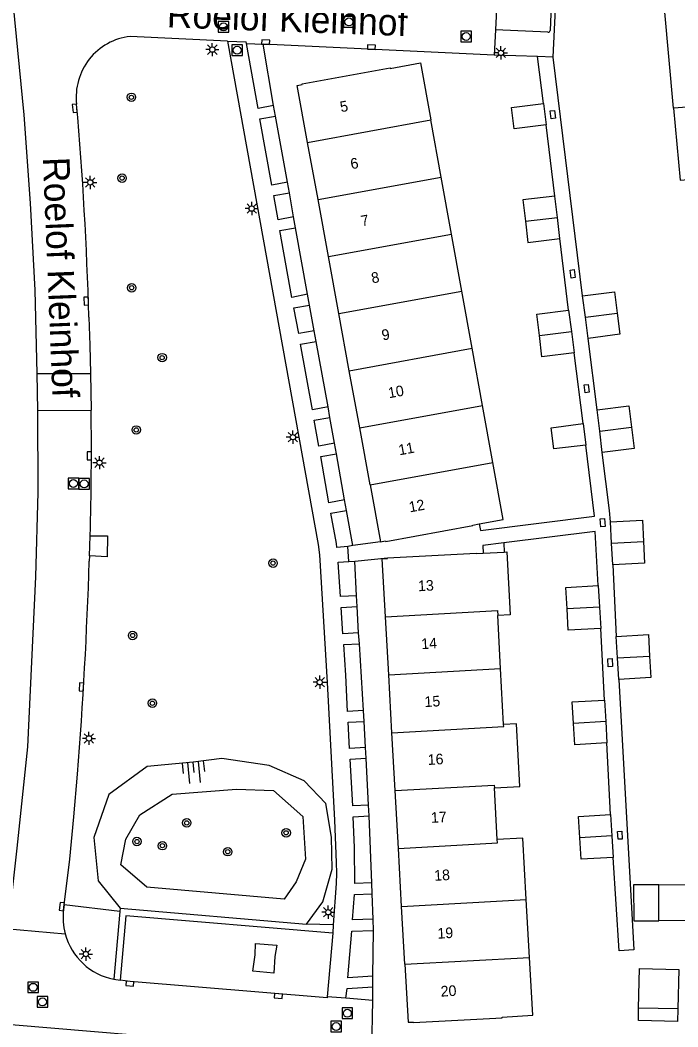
# Model space of a CAD drawing. Extents: x 132994 to 136000, y 393499 to 395512.
# Drawn here: x 133040.8 to 133102.9, y 394417.2 to 394512.1 of the extents above; entities that cross this region are included whole.
import ezdxf

# ---------------------------------------------------------------- set-up
doc = ezdxf.new("R2010")
doc.units = 0
for name, color, linetype in [('gg-afsc-hekwerk', 7, 'Continuous'), ('gg-anno-huisnummerreeks BGT', 7, 'Continuous'), ('gg-anno-openbare ruimte label', 7, 'Continuous'), ('gg-bbg-bijgebouw', 7, 'Continuous'), ('gg-bbg-gedigitaliseerde bijgebouw', 7, 'Continuous'), ('gg-bbg-hoofdgebouw', 7, 'Continuous'), ('gg-bbg-lage trafo', 7, 'Continuous'), ('gg-bbg-luifel en loopbrug', 7, 'Continuous'), ('gg-bbg-tussenscheiding', 7, 'Continuous'), ('gg-knt-bovenkant onderkant talud', 7, 'Continuous'), ('gg-knt-verharding', 7, 'Continuous'), ('gg-knt-verharding nz', 7, 'Continuous'), ('gt-grn-groengrens', 7, 'Continuous'), ('gt-grn-weggrens', 7, 'Continuous'), ('gt-symb-boom', 7, 'Continuous'), ('gt-symb-kolk', 7, 'Continuous'), ('gt-symb-kolk center center', 7, 'Continuous'), ('gt-symb-lichtmast', 7, 'Continuous'), ('gt-symb-rioolschacht', 7, 'Continuous'), ('gt-symb-talud symbool', 7, 'Continuous')]:
    doc.layers.add(name, color=color, linetype=linetype)

# ---------------------------------------------------------------- blocks, each defined once
blk = doc.blocks.new('gt0-LMAST')
at = {"layer": 'gt-symb-lichtmast'}
for p, q in [((-0.182, 0.173), (-0.447, 0.438)), ((-0.005, 0.246), (-0.005, 0.621)), ((0.172, 0.173), (0.437, 0.438)), ((-0.255, -0.004), (-0.63, -0.004)), ((-0.182, -0.181), (-0.447, -0.446)), ((-0.005, -0.254), (-0.005, -0.629)), ((0.437, -0.446), (0.172, -0.181)), ((0.245, -0.004), (0.62, -0.004))]:
    blk.add_line(p, q, dxfattribs=at)
blk.add_circle((-0.005, -0.004), 0.25, dxfattribs=at)
blk = doc.blocks.new('gt0-KOLK')
at = {"layer": 'gt-symb-kolk'}
blk.add_lwpolyline([(0, 0), (0.375, 0), (0.375, 0.4), (-0.375, 0.4), (-0.375, 0), (0, 0)], dxfattribs=at)
blk = doc.blocks.new('gt0-RS')
at = {"layer": 'gt-symb-rioolschacht'}
blk.add_lwpolyline([(-0.5, -0.5), (0.5, -0.5), (0.5, 0.5), (-0.5, 0.5)], close=True, dxfattribs=at)
blk.add_circle((0, 0), 0.375, dxfattribs=at)
blk = doc.blocks.new('gt0-BOOM')
at = {"layer": 'gt-symb-boom'}
for radius in [0.4, 0.2]:
    blk.add_circle((0, 0), radius, dxfattribs=at)
blk = doc.blocks.new('gt0-KOLKCC')
at = {"layer": 'gt-symb-kolk center center'}
blk.add_lwpolyline([(-0.375, 0.2), (0.375, 0.2), (0.375, -0.2), (-0.375, -0.2)], close=True, dxfattribs=at)
blk = doc.blocks.new('gt0-TALUD_1')
at = {"layer": 'gt-symb-talud symbool'}
for p, q in [((-1, -1), (-1, 0)), ((-0.5, -2), (-0.5, 0)), ((0, -1), (0, 0)), ((0.5, -2), (0.5, 0)), ((1, -1), (1, 0))]:
    blk.add_line(p, q, dxfattribs=at)

msp = doc.modelspace()

# ---------------------------------------------------------------- linework, layer by layer
at = {"layer": 'gg-afsc-hekwerk'}
for p, q in [((133090.192, 394504.217), (133089.628, 394508.621)), ((133093.871, 394486.091), (133091.083, 394508.56)), ((133091.238, 394495.496), (133090.446, 394502.202)), ((133092.551, 394484.735), (133091.732, 394491.48)), ((133095.229, 394475.358), (133094.382, 394482.089)), ((133093.912, 394474.061), (133093.062, 394480.722)), ((133086.435, 394462.826), (133086.482, 394461.96)), ((133096.702, 394460.771), (133097.032, 394454.008)), ((133095.926, 394448.03), (133095.573, 394454.769)), ((133096.51, 394437.246), (133096.166, 394443.993))]:
    msp.add_line(p, q, dxfattribs=at)
for points in [[(133091.083, 394508.56), (133092.539, 394538.454), (133088.577, 394538.6)], [(133084.124, 394464.623), (133084.236, 394464.009), (133094.994, 394465.335), (133094.17, 394472.04)], [(133096.484, 394464.812), (133096.414, 394465.886), (133095.726, 394471.349)], [(133095.33, 394458.81), (133095.064, 394463.889), (133086.435, 394462.826)], [(133097.274, 394449.978), (133098.696, 394424.507), (133097.304, 394424.421), (133096.76, 394433.208)]]:
    msp.add_lwpolyline(points, dxfattribs=at)
at = {"layer": 'gg-bbg-bijgebouw'}
for p, q in [((133090.192, 394504.217), (133090.446, 394502.202)), ((133091.485, 394493.488), (133091.238, 394495.496)), ((133088.469, 394493.117), (133088.716, 394491.109)), ((133091.732, 394491.48), (133091.485, 394493.488)), ((133088.716, 394491.109), (133091.732, 394491.48)), ((133093.871, 394486.091), (133096.88, 394486.475)), ((133096.88, 394486.475), (133097.136, 394484.473)), ((133094.127, 394484.09), (133093.871, 394486.091)), ((133089.544, 394484.366), (133092.551, 394484.735)), ((133089.791, 394482.359), (133089.544, 394484.366)), ((133092.551, 394484.735), (133092.807, 394482.729)), ((133094.382, 394482.089), (133094.127, 394484.09)), ((133092.807, 394482.729), (133093.062, 394480.722)), ((133095.229, 394475.358), (133098.241, 394475.732)), ((133095.478, 394473.354), (133095.229, 394475.358)), ((133098.241, 394475.732), (133098.49, 394473.729)), ((133093.912, 394474.061), (133094.17, 394472.04)), ((133095.726, 394471.349), (133095.478, 394473.354)), ((133096.593, 394462.792), (133096.484, 394464.812)), ((133096.702, 394460.771), (133096.593, 394462.792)), ((133092.294, 394458.641), (133095.33, 394458.81)), ((133095.33, 394458.81), (133095.452, 394456.79)), ((133092.407, 394456.62), (133092.294, 394458.641)), ((133095.452, 394456.79), (133095.573, 394454.769)), ((133097.153, 394451.993), (133097.032, 394454.008)), ((133097.274, 394449.978), (133097.153, 394451.993)), ((133095.926, 394448.03), (133096.046, 394446.012)), ((133096.046, 394446.012), (133096.166, 394443.993)), ((133093.49, 394437.068), (133096.51, 394437.246)), ((133093.609, 394435.049), (133093.49, 394437.068)), ((133096.51, 394437.246), (133096.635, 394435.227)), ((133096.635, 394435.227), (133096.76, 394433.208))]:
    msp.add_line(p, q, dxfattribs=at)
for points in [[(133090.446, 394502.202), (133087.43, 394501.822), (133087.176, 394503.837), (133090.192, 394504.217)], [(133091.238, 394495.496), (133088.222, 394495.125), (133088.469, 394493.117)], [(133097.136, 394484.473), (133097.391, 394482.47), (133094.382, 394482.089)], [(133093.062, 394480.722), (133090.037, 394480.351), (133089.791, 394482.359)], [(133094.17, 394472.04), (133091.144, 394471.681), (133090.889, 394473.675), (133093.912, 394474.061)], [(133098.49, 394473.729), (133098.738, 394471.725), (133095.726, 394471.349)], [(133096.484, 394464.812), (133099.51, 394464.975), (133099.612, 394462.954)], [(133099.612, 394462.954), (133099.715, 394460.933), (133096.702, 394460.771)], [(133095.573, 394454.769), (133092.519, 394454.599), (133092.407, 394456.62)], [(133097.032, 394454.008), (133100.066, 394454.19), (133100.181, 394452.175)], [(133100.181, 394452.175), (133100.296, 394450.159), (133097.274, 394449.978)], [(133093.014, 394445.83), (133092.894, 394447.85), (133095.926, 394448.03)], [(133096.166, 394443.993), (133093.134, 394443.809), (133093.014, 394445.83)], [(133096.76, 394433.208), (133093.728, 394433.029), (133093.609, 394435.049)]]:
    msp.add_lwpolyline(points, dxfattribs=at)
at = {"layer": 'gg-bbg-gedigitaliseerde bijgebouw'}
for p, q in [((133101.063, 394427.248), (133101.047, 394430.625)), ((133102.849, 394418.943), (133099.15, 394419.024))]:
    msp.add_line(p, q, dxfattribs=at)
for points in [[(133101.047, 394430.625), (133098.671, 394430.614), (133098.686, 394427.237), (133101.063, 394427.248)], [(133102.849, 394418.943), (133102.823, 394417.768), (133099.124, 394417.849), (133099.15, 394419.024)]]:
    msp.add_lwpolyline(points, dxfattribs=at)
at = {"layer": 'gg-bbg-hoofdgebouw'}
for p, q in [((133080.519, 394497.284), (133079.544, 394502.659)), ((133068.924, 394495.167), (133067.942, 394500.541)), ((133081.493, 394491.908), (133080.519, 394497.284)), ((133069.906, 394489.793), (133068.924, 394495.167)), ((133082.467, 394486.533), (133081.493, 394491.908)), ((133070.888, 394484.419), (133069.906, 394489.793)), ((133083.442, 394481.157), (133082.467, 394486.533)), ((133071.87, 394479.045), (133070.888, 394484.419)), ((133084.416, 394475.781), (133083.442, 394481.157)), ((133072.852, 394473.671), (133071.87, 394479.045)), ((133085.391, 394470.406), (133084.416, 394475.781)), ((133073.834, 394468.297), (133072.852, 394473.671)), ((133073.834, 394468.297), (133074.816, 394462.923)), ((133084.489, 394461.853), (133086.482, 394461.96)), ((133086.137, 394450.998), (133085.868, 394455.985)), ((133075.589, 394450.409), (133075.284, 394455.862)), ((133075.894, 394444.955), (133075.589, 394450.409)), ((133086.421, 394445.734), (133086.137, 394450.998)), ((133076.199, 394439.501), (133075.894, 394444.955)), ((133076.504, 394434.047), (133076.199, 394439.501)), ((133085.828, 394434.882), (133085.551, 394439.752)), ((133076.809, 394428.594), (133076.504, 394434.047)), ((133077.114, 394423.14), (133076.809, 394428.594)), ((133088.854, 394423.796), (133088.547, 394429.25))]:
    msp.add_line(p, q, dxfattribs=at)
for points in [[(133102.452, 394503.775), (133101.59, 394513.164), (133109.841, 394513.947), (133110.125, 394510.923), (133113.553, 394511.195), (133113.558, 394511.135), (133113.99, 394511.169), (133114.237, 394508.634), (133114.548, 394508.66), (133114.847, 394504.714)], [(133067.942, 394500.541), (133066.96, 394505.915), (133067.442, 394506.003), (133067.431, 394506.062), (133075.728, 394507.571), (133075.739, 394507.511), (133078.57, 394508.035), (133079.544, 394502.659)], [(133102.452, 394503.775), (133103.077, 394496.975), (133105.317, 394497.174), (133105.579, 394494.223), (133111.451, 394494.744), (133111.159, 394497.796), (133114.632, 394498.096), (133114.626, 394498.157), (133115.057, 394498.196), (133114.839, 394500.747), (133115.146, 394500.768), (133114.847, 394504.714)], [(133084.124, 394464.623), (133086.365, 394465.03), (133085.391, 394470.406)], [(133074.816, 394462.923), (133075.299, 394463.01), (133075.309, 394462.953), (133083.524, 394464.451), (133083.513, 394464.512), (133084.124, 394464.623)], [(133075.476, 394461.407), (133083.842, 394461.874), (133083.845, 394461.818), (133084.489, 394461.853)], [(133086.482, 394461.96), (133086.729, 394461.973), (133087.053, 394456.05), (133085.868, 394455.985)], [(133075.284, 394455.862), (133074.979, 394461.316), (133075.48, 394461.35), (133075.476, 394461.407)], [(133085.551, 394439.752), (133087.958, 394439.888), (133087.622, 394445.802), (133086.421, 394445.734)], [(133088.547, 394429.25), (133088.223, 394435.019), (133085.828, 394434.882)], [(133077.114, 394423.14), (133077.419, 394417.686), (133077.924, 394417.707), (133077.926, 394417.652), (133086.272, 394418.113), (133086.274, 394418.177), (133089.161, 394418.338), (133088.854, 394423.796)]]:
    msp.add_lwpolyline(points, dxfattribs=at)
at = {"layer": 'gg-bbg-lage trafo'}
msp.add_lwpolyline([(133062.794, 394422.495), (133063.014, 394424.028), (133063.038, 394425.095), (133065.036, 394424.937), (133064.852, 394423.873), (133064.769, 394422.321), (133062.794, 394422.495)], dxfattribs=at)
at = {"layer": 'gg-bbg-luifel en loopbrug'}
for points in [[(133101.047, 394430.625), (133104.96, 394430.642), (133104.976, 394427.266), (133101.063, 394427.248)], [(133099.15, 394419.024), (133099.231, 394422.732), (133102.93, 394422.651), (133102.849, 394418.943)]]:
    msp.add_lwpolyline(points, dxfattribs=at)
at = {"layer": 'gg-bbg-tussenscheiding'}
for p, q in [((133114.847, 394504.714), (133102.452, 394503.775)), ((133067.942, 394500.541), (133079.544, 394502.659)), ((133068.924, 394495.167), (133080.519, 394497.284)), ((133088.469, 394493.117), (133091.485, 394493.488)), ((133069.906, 394489.793), (133081.493, 394491.908)), ((133070.888, 394484.419), (133082.467, 394486.533)), ((133094.127, 394484.09), (133097.136, 394484.473)), ((133089.791, 394482.359), (133092.807, 394482.729)), ((133071.87, 394479.045), (133083.442, 394481.157)), ((133072.852, 394473.671), (133084.416, 394475.781)), ((133095.478, 394473.354), (133098.49, 394473.729)), ((133073.834, 394468.297), (133085.391, 394470.406)), ((133096.593, 394462.792), (133099.612, 394462.954)), ((133095.452, 394456.79), (133092.407, 394456.62)), ((133097.153, 394451.993), (133100.181, 394452.175)), ((133075.589, 394450.409), (133086.137, 394450.998)), ((133096.046, 394446.012), (133093.014, 394445.83)), ((133096.635, 394435.227), (133093.609, 394435.049)), ((133076.809, 394428.594), (133088.547, 394429.25)), ((133077.114, 394423.14), (133088.854, 394423.796))]:
    msp.add_line(p, q, dxfattribs=at)
for points in [[(133075.284, 394455.862), (133085.842, 394456.453), (133085.868, 394455.985)], [(133075.894, 394444.955), (133086.432, 394445.544), (133086.421, 394445.734)], [(133076.199, 394439.501), (133085.536, 394440.023), (133085.551, 394439.752)], [(133076.504, 394434.047), (133085.845, 394434.57), (133085.828, 394434.882)]]:
    msp.add_lwpolyline(points, dxfattribs=at)
at = {"layer": 'gg-knt-bovenkant onderkant talud'}
msp.add_line((133050.262, 394428.417), (133067.826, 394426.929), dxfattribs=at)
for points in [[(133067.826, 394426.929), (133069.387, 394429.028), (133070.262, 394432.109), (133070.197, 394435.103), (133069.668, 394438.293), (133067.615, 394440.409), (133064.32, 394441.854), (133059.855, 394442.525), (133057.147, 394442.193), (133052.826, 394441.755), (133049.205, 394439.139), (133047.794, 394435.083), (133048.208, 394430.999), (133050.262, 394428.417)], [(133061.234, 394439.637), (133064.714, 394439.503), (133067.478, 394437.05), (133067.757, 394433.041), (133066.879, 394430.9), (133065.731, 394429.27), (133052.776, 394430.404), (133050.323, 394432.518), (133050.811, 394434.931), (133052.121, 394437.209), (133055.185, 394439.173), (133061.234, 394439.637)]]:
    msp.add_lwpolyline(points, dxfattribs=at)
at = {"layer": 'gg-knt-verharding'}
for p, q in [((133091.98, 394535.722), (133090.794, 394511.096)), ((133090.595, 394510.921), (133085.652, 394511.16)), ((133060.4, 394510.069), (133051.218, 394510.531)), ((133062.167, 394509.865), (133062.141, 394510.012)), ((133062.167, 394509.865), (133063.756, 394509.796)), ((133085.545, 394508.772), (133063.756, 394509.796)), ((133089.628, 394508.621), (133085.545, 394508.772)), ((133064.928, 394503.022), (133064.717, 394504.015)), ((133066.233, 394495.78), (133066.031, 394496.814)), ((133066.805, 394492.512), (133066.624, 394493.523)), ((133068.118, 394485.228), (133067.941, 394486.24)), ((133068.757, 394481.792), (133068.561, 394482.81)), ((133042.456, 394478.773), (133047.482, 394478.774)), ((133042.512, 394475.3), (133042.456, 394478.773)), ((133047.482, 394478.774), (133047.539, 394475.322)), ((133042.512, 394475.3), (133047.539, 394475.322)), ((133070.032, 394474.628), (133069.872, 394475.637)), ((133070.676, 394471.201), (133070.469, 394472.234)), ((133071.615, 394465.867), (133071.428, 394466.89)), ((133072.204, 394462.568), (133071.729, 394462.504)), ((133074.816, 394462.923), (133072.204, 394462.568)), ((133047.381, 394461.606), (133047.364, 394461.092)), ((133071.82, 394461.063), (133072.41, 394461.105)), ((133072.41, 394461.105), (133075.476, 394461.407)), ((133072.612, 394456.845), (133072.536, 394457.858)), ((133072.837, 394453.337), (133072.755, 394454.357)), ((133073.266, 394446.007), (133073.206, 394447.029)), ((133073.458, 394442.543), (133073.39, 394443.564)), ((133073.744, 394437.115), (133073.692, 394438.139)), ((133074.027, 394429.785), (133074.008, 394430.805)), ((133044.998, 394428.757), (133044.942, 394428.303)), ((133070.367, 394426.863), (133070.313, 394426.078)), ((133074.151, 394426.338), (133074.109, 394427.377)), ((133074.091, 394421.014), (133074.077, 394422.026)), ((133049.665, 394421.729), (133050.261, 394421.642)), ((133074.101, 394419.724), (133074.091, 394421.014)), ((133074.101, 394419.724), (133071.561, 394419.948)), ((133073.961, 394413.928), (133074.101, 394419.724))]:
    msp.add_line(p, q, dxfattribs=at)
for points in [[(133042.456, 394478.773), (133042.246, 394486.621), (133041.812, 394494.809), (133041.213, 394503.135), (133039.619, 394519.536), (133038.978, 394527.249), (133038.592, 394533.312), (133038.364, 394539.889)], [(133060.4, 394510.069), (133068.944, 394462.685), (133069.06, 394461.692), (133069.797, 394449.695), (133070.481, 394436.718), (133070.644, 394432.744), (133070.654, 394431.738), (133070.636, 394430.737), (133070.367, 394426.863)], [(133064.717, 394504.015), (133063.266, 394503.748), (133062.167, 394509.865)], [(133066.031, 394496.814), (133064.564, 394496.532), (133063.449, 394502.758), (133064.928, 394503.022)], [(133066.624, 394493.523), (133065.157, 394493.246), (133064.75, 394495.552), (133066.233, 394495.78)], [(133067.941, 394486.24), (133066.452, 394485.948), (133065.326, 394492.246), (133066.805, 394492.512)], [(133068.561, 394482.81), (133067.103, 394482.536), (133066.658, 394484.967), (133068.118, 394485.228)], [(133047.32, 394484.099), (133047.412, 394481.437), (133047.482, 394478.774)], [(133069.872, 394475.637), (133068.399, 394475.373), (133067.286, 394481.548), (133068.757, 394481.792)], [(133039.979, 394428.702), (133040.574, 394434.081), (133041.57, 394443.616), (133042.324, 394459.622), (133042.556, 394467.62), (133042.512, 394475.3)], [(133070.469, 394472.234), (133069.014, 394471.938), (133068.575, 394474.383), (133070.032, 394474.628)], [(133071.428, 394466.89), (133069.958, 394466.614), (133069.185, 394470.958), (133070.676, 394471.201)], [(133071.729, 394462.504), (133070.696, 394462.396), (133070.666, 394462.78), (133070.143, 394465.623), (133071.615, 394465.867)], [(133047.451, 394463.498), (133049.07, 394463.496), (133049.034, 394461.524), (133047.381, 394461.606)], [(133086.435, 394462.826), (133084.45, 394462.581), (133084.489, 394461.853)], [(133072.536, 394457.858), (133071.041, 394457.767), (133070.818, 394461.003), (133071.82, 394461.063)], [(133072.755, 394454.357), (133071.271, 394454.25), (133071.108, 394456.753), (133072.612, 394456.845)], [(133073.206, 394447.029), (133071.71, 394446.95), (133071.538, 394450.356), (133071.348, 394453.246), (133072.837, 394453.337)], [(133073.39, 394443.564), (133071.904, 394443.476), (133071.778, 394445.948), (133073.266, 394446.007)], [(133073.692, 394438.139), (133072.203, 394438.059), (133071.962, 394442.468), (133073.458, 394442.543)], [(133044.998, 394428.757), (133045.527, 394433.047), (133045.915, 394437.042), (133046.254, 394441.047)], [(133074.008, 394430.805), (133072.4, 394430.749), (133072.362, 394434.144), (133072.248, 394437.036), (133073.744, 394437.115)], [(133074.109, 394427.377), (133072.181, 394427.321), (133072.352, 394429.72), (133074.027, 394429.785)], [(133070.313, 394426.078), (133050.795, 394427.71), (133050.261, 394421.642)], [(133074.077, 394422.026), (133071.719, 394421.872), (133072.116, 394426.275), (133074.151, 394426.338)], [(133000, 394421.556), (133000.085, 394421.545), (133009.184, 394420.467), (133018.313, 394419.451), (133027.277, 394418.585), (133036.225, 394417.784), (133063.179, 394415.512)], [(133071.561, 394419.948), (133071.658, 394420.861), (133074.091, 394421.014)]]:
    msp.add_lwpolyline(points, dxfattribs=at)
for centre, radius, start, end in [((133090.613, 394511.102), 0.182, 264.46102, 358.19558), ((133051.879, 394504.812), 5.757, 96.58926, 186.73867), ((132715.78, 394474.974), 331.666, 1.5766, 5.04434), ((132729.762, 394471.775), 317.797, 358.50762, 0.63955), ((132594.014, 394476.143), 453.6, 355.56244, 358.09848), ((133050.8, 394427.541), 5.907, 172.58821, 195.15207), ((133050.817, 394427.539), 5.923, 195.08946, 258.78714)]:
    msp.add_arc(centre, radius, start, end, dxfattribs=at)
at = {"layer": 'gg-knt-verharding nz'}
for p, q in [((133085.652, 394511.16), (133085.545, 394508.772)), ((133060.4, 394510.069), (133062.141, 394510.012)), ((133047.381, 394461.606), (133047.451, 394463.498)), ((133071.82, 394461.063), (133071.729, 394462.504)), ((133070.313, 394426.078), (133069.784, 394420.084)), ((133071.561, 394419.948), (133069.784, 394420.084))]:
    msp.add_line(p, q, dxfattribs=at)
for points in [[(133086.809, 394536.118), (133086.68, 394532.441), (133085.652, 394511.16)], [(133069.784, 394420.084), (133069.776, 394419.976), (133051.202, 394421.523), (133050.261, 394421.642)]]:
    msp.add_lwpolyline(points, dxfattribs=at)
at = {"layer": 'gt-grn-groengrens'}
for p, q in [((133064.717, 394504.015), (133063.756, 394509.796)), ((133066.031, 394496.814), (133064.928, 394503.022)), ((133066.624, 394493.523), (133066.233, 394495.78)), ((133067.941, 394486.24), (133066.805, 394492.512)), ((133068.561, 394482.81), (133068.118, 394485.228)), ((133069.872, 394475.637), (133068.757, 394481.792)), ((133070.469, 394472.234), (133070.032, 394474.628)), ((133071.428, 394466.89), (133070.676, 394471.201)), ((133072.204, 394462.568), (133071.615, 394465.867)), ((133072.536, 394457.858), (133072.41, 394461.105)), ((133072.755, 394454.357), (133072.612, 394456.845)), ((133073.206, 394447.029), (133072.837, 394453.337)), ((133073.39, 394443.564), (133073.266, 394446.007)), ((133073.692, 394438.139), (133073.458, 394442.543)), ((133074.008, 394430.805), (133073.744, 394437.115)), ((133074.109, 394427.377), (133074.027, 394429.785)), ((133050.226, 394428.112), (133044.998, 394428.757)), ((133050.262, 394428.417), (133050.226, 394428.112)), ((133050.226, 394428.112), (133049.665, 394421.729)), ((133070.367, 394426.863), (133067.826, 394426.929)), ((133074.077, 394422.026), (133074.151, 394426.338))]:
    msp.add_line(p, q, dxfattribs=at)
at = {"layer": 'gt-grn-weggrens'}
for p, q in [((133091.083, 394508.56), (133089.628, 394508.621)), ((133039.415, 394426.518), (133045.098, 394425.997))]:
    msp.add_line(p, q, dxfattribs=at)

# ---------------------------------------------------------------- block references
at = {"layer": 'gt-symb-boom'}
for p in [(133051.33, 394504.792), (133050.452, 394497.184), (133051.356, 394486.855), (133054.229, 394480.275), (133051.787, 394473.467), (133064.681, 394460.924), (133051.448, 394454.111), (133053.311, 394447.729), (133056.547, 394436.458), (133051.856, 394434.701), (133065.915, 394435.525), (133054.253, 394434.313), (133060.414, 394433.745)]:
    msp.add_blockref('gt0-BOOM', p, dxfattribs=at)
at = {"layer": 'gt-symb-kolk'}
for p, rotation in [((133063.973, 394509.787), -2.688309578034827), ((133073.948, 394509.318), -2.6963706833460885), ((133046.193, 394503.772), 95.39825482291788), ((133047.275, 394485.61), 92.57508045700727), ((133047.557, 394471.039), 90.137186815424), ((133046.815, 394449.248), 86.71362817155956), ((133044.973, 394428.555), 82.97006783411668), ((133051.202, 394421.523), 174.56081561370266), ((133065.21, 394420.365), 175.2738866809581)]:
    msp.add_blockref('gt0-KOLK', p, dxfattribs=dict(at, rotation=rotation))
at = {"layer": 'gt-symb-kolk center center'}
for p, rotation in [((133091.06, 394503.162), -82.91301801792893), ((133092.926, 394488.164), 97.0869819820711), ((133094.249, 394477.362), 96.98988504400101), ((133095.761, 394464.742), -85.00649016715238), ((133096.47, 394451.553), 93.07598244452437), ((133097.391, 394435.298), 93.24562865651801)]:
    msp.add_blockref('gt0-KOLKCC', p, dxfattribs=dict(at, rotation=rotation))
at = {"layer": 'gt-symb-lichtmast'}
for p in [(133058.965, 394509.284), (133086.17, 394508.977), (133047.459, 394496.779), (133062.676, 394494.312), (133066.563, 394472.785), (133048.327, 394470.387), (133069.094, 394449.704), (133047.336, 394444.424), (133069.898, 394428.049), (133047.043, 394424.106)]:
    msp.add_blockref('gt0-LMAST', p, dxfattribs=at)
at = {"layer": 'gt-symb-rioolschacht'}
for p in [(133060.01, 394511.418), (133071.84, 394511.895), (133082.886, 394510.517), (133061.303, 394509.225), (133045.866, 394468.421), (133046.876, 394468.387), (133042.068, 394420.973), (133042.947, 394419.6), (133071.688, 394418.528), (133070.634, 394417.273)]:
    msp.add_blockref('gt0-RS', p, dxfattribs=at)
at = {"layer": 'gt-symb-talud symbool', "xscale": 0.9998144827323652, "yscale": 0.999814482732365, "rotation": 5.62506009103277}
msp.add_blockref('gt0-TALUD_1', (133057.147, 394442.193), dxfattribs=at)

# ---------------------------------------------------------------- texts
at = {"layer": 'gg-anno-huisnummerreeks BGT'}
for s, rotation, p in [('5', 10.4, (133071.094, 394503.385)), ('6', 10.4, (133072.076, 394498.011)), ('7', 10.4, (133073.058, 394492.637)), ('8', 10.4, (133074.04, 394487.263)), ('9', 10.4, (133075.022, 394481.889)), ('10', 10.4, (133075.622, 394476.445)), ('11', 10.4, (133076.604, 394471.071)), ('12', 10.4, (133077.586, 394465.697)), ('13', 3.2, (133078.377, 394458.27)), ('14', 3.2, (133078.682, 394452.817)), ('15', 3.2, (133078.987, 394447.363)), ('16', 3.2, (133079.292, 394441.909)), ('17', 3.2, (133079.597, 394436.455)), ('18', 3.2, (133079.902, 394431.002)), ('19', 3.2, (133080.207, 394425.548)), ('20', 3.2, (133080.512, 394420.094))]:
    msp.add_text(s, height=1, rotation=rotation, dxfattribs=at).set_placement(p)
at = {"layer": 'gg-anno-openbare ruimte label'}
for rotation, p in [(357.9, (133054.643, 394511.384)), (272.3, (133042.986, 394499.12))]:
    msp.add_text('Roelof Kleinhof', height=2.5, rotation=rotation, dxfattribs=at).set_placement(p)

doc.saveas('drawing.dxf')
